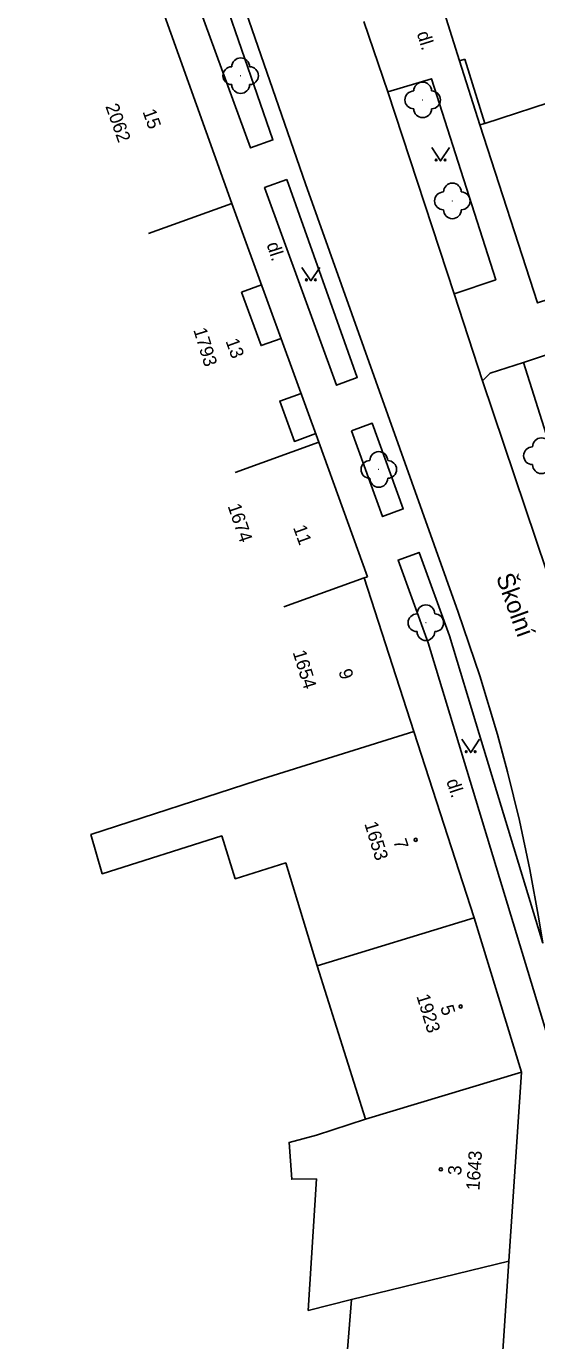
# Model space of a CAD drawing. Extents: x -584400 to -581602, y -1210894 to -1208793.
# Drawn here: x -582867.6 to -582838.9, y -1209660.7 to -1209586.8 of the extents above; entities that cross this region are included whole.
import ezdxf

# ---------------------------------------------------------------- set-up
doc = ezdxf.new("R2010")
doc.units = 0
for name, color, linetype in [('BUDOVY_MĚŘ', 7, 'Continuous'), ('NÁZVY_ULIC_TOK_SMĚR', 7, 'Continuous'), ('POMOC_POPIS', 7, 'Continuous'), ('ROZHRANÍ_PLOCH', 7, 'Continuous'), ('ZELEŇ', 7, 'Continuous'), ('ZN_BUDOV', 7, 'Continuous'), ('ZN_DOPLŇKOVÉ', 7, 'Continuous'), ('ZN_KULTUR', 7, 'Continuous'), ('Č_POPIS_EVID', 7, 'Continuous')]:
    doc.layers.add(name, color=color, linetype=linetype)

msp = doc.modelspace()

# ---------------------------------------------------------------- linework, layer by layer
at = {"layer": 'BUDOVY_MĚŘ'}
for points in [[(-582856.06, -1209596.78), (-582860.5, -1209584.42)], [(-582842.11, -1209592.37), (-582841.83, -1209592.28), (-582837.36, -1209590.83)], [(-582842.11, -1209592.37), (-582838.88, -1209602.38), (-582834.12, -1209600.84)], [(-582856.06, -1209596.78), (-582860.76, -1209598.47)], [(-582851.17, -1209610.2), (-582856.06, -1209596.78)], [(-582851.17, -1209610.2), (-582855.87, -1209611.91)], [(-582848.44, -1209617.77), (-582851.17, -1209610.2)], [(-582848.63, -1209617.84), (-582853.14, -1209619.47)], [(-582848.44, -1209617.77), (-582848.63, -1209617.84)], [(-582845.83, -1209626.48), (-582848.63, -1209617.84)], [(-582851.27, -1209639.65), (-582853.03, -1209633.87), (-582855.87, -1209634.76), (-582856.63, -1209632.35), (-582863.36, -1209634.47), (-582863.99, -1209632.27), (-582854.65, -1209629.23), (-582845.83, -1209626.48)], [(-582842.37, -1209670.46), (-582841.39, -1209669.7), (-582840.48, -1209656.25), (-582839.77, -1209645.63), (-582842.44, -1209636.96), (-582845.83, -1209626.48)], [(-582851.27, -1209639.65), (-582842.44, -1209636.96)], [(-582848.54, -1209648.28), (-582851.27, -1209639.65)], [(-582848.54, -1209648.28), (-582839.77, -1209645.63)], [(-582849.34, -1209658.41), (-582851.77, -1209659.03), (-582851.31, -1209651.63), (-582852.7, -1209651.65), (-582852.85, -1209649.58), (-582851.31, -1209649.17), (-582848.54, -1209648.28)], [(-582849.34, -1209658.41), (-582840.48, -1209656.25)], [(-582857.65, -1209671.37), (-582857.87, -1209666.99), (-582849.99, -1209666.6), (-582849.34, -1209658.41)]]:
    msp.add_lwpolyline(points, dxfattribs=at)
at = {"layer": 'ROZHRANÍ_PLOCH'}
for points in [[(-582867.63, -1209550.31), (-582851.92, -1209595.69)], [(-582863.41, -1209570.81), (-582858.91, -1209582.97), (-582855.02, -1209593.66), (-582853.76, -1209593.21), (-582861.69, -1209570.24), (-582863.41, -1209570.81)], [(-582847.3, -1209590.5), (-582848.64, -1209586.56)], [(-582847.3, -1209590.5), (-582844.83, -1209589.77), (-582841.22, -1209601.07), (-582843.56, -1209601.87)], [(-582847.3, -1209590.5), (-582843.56, -1209601.87)], [(-582852.97, -1209595.44), (-582854.22, -1209595.89), (-582850.18, -1209607.01), (-582849.01, -1209606.58), (-582852.97, -1209595.44)], [(-582841.13, -1209626.64), (-582842.11, -1209623.34), (-582843.33, -1209619.76), (-582851.92, -1209595.69)], [(-582854.39, -1209601.36), (-582855.52, -1209601.77)], [(-582853.29, -1209604.37), (-582854.42, -1209604.78), (-582855.52, -1209601.77)], [(-582841.97, -1209606.75), (-582843.56, -1209601.87)], [(-582841.97, -1209606.75), (-582841.54, -1209606.32), (-582839.65, -1209605.72), (-582838.02, -1209605.19)], [(-582839.65, -1209605.72), (-582836.19, -1209616.69)], [(-582841.97, -1209606.75), (-582838.37, -1209617.45)], [(-582852.17, -1209607.47), (-582853.37, -1209607.9), (-582852.55, -1209610.16), (-582851.35, -1209609.72)], [(-582849.34, -1209609.57), (-582848.17, -1209609.14), (-582846.42, -1209613.96), (-582847.59, -1209614.39), (-582849.34, -1209609.57)], [(-582843.48, -1209626.56), (-582845.02, -1209621.49), (-582846.71, -1209616.84), (-582845.53, -1209616.41), (-582843.83, -1209621.1), (-582842.16, -1209626.61)], [(-582837.76, -1209645.39), (-582843.48, -1209626.56)], [(-582838.58, -1209638.38), (-582842.16, -1209626.61)], [(-582838.58, -1209638.38), (-582838.8, -1209637.01), (-582839.31, -1209634.24), (-582839.89, -1209631.48), (-582840.56, -1209628.75), (-582841.13, -1209626.64)]]:
    msp.add_lwpolyline(points, dxfattribs=at)
at = {"layer": 'ZELEŇ'}
for centre in [(-582855.57, -1209589.6), (-582845.33, -1209590.96), (-582843.66, -1209596.64), (-582847.8, -1209611.74), (-582845.15, -1209620.36)]:
    msp.add_circle(centre, 0.0005, dxfattribs=at)
for centre, start, end in [((-582856.07, -1209589.6), 89.99999, 269.99999), ((-582855.57, -1209589.1), 0, 179.99999), ((-582855.07, -1209589.6), 270, 89.99999), ((-582845.33, -1209590.46), 0, 179.99999), ((-582855.57, -1209590.1), 179.99999, 359.99999), ((-582845.83, -1209590.96), 89.99999, 269.99999), ((-582844.83, -1209590.96), 270, 89.99999), ((-582845.33, -1209591.46), 179.99999, 359.99999), ((-582843.66, -1209596.14), 0, 179.99999), ((-582844.16, -1209596.64), 89.99999, 269.99999), ((-582843.16, -1209596.64), 270, 89.99999), ((-582843.66, -1209597.14), 179.99999, 359.99999), ((-582838.65, -1209610.47), 0, 179.99999), ((-582847.8, -1209611.24), 0, 179.99999), ((-582839.15, -1209610.97), 89.99999, 269.99999), ((-582848.3, -1209611.74), 89.99999, 269.99999), ((-582847.3, -1209611.74), 270, 89.99999), ((-582838.65, -1209611.47), 179.99999, 359.99999), ((-582847.8, -1209612.24), 179.99999, 359.99999), ((-582845.15, -1209619.86), 0, 179.99999), ((-582845.65, -1209620.36), 89.99999, 269.99999), ((-582844.65, -1209620.36), 270, 89.99999), ((-582845.15, -1209620.86), 179.99999, 359.99999)]:
    msp.add_arc(centre, 0.5, start, end, dxfattribs=at)
at = {"layer": 'ZN_BUDOV'}
for centre in [(-582845.72, -1209632.57), (-582843.19, -1209641.94), (-582844.31, -1209651.1)]:
    msp.add_circle(centre, 0.0875, dxfattribs=at)
at = {"layer": 'ZN_DOPLŇKOVÉ'}
for points in [[(-582844.32, -1209585.37), (-582843.25, -1209588.76)], [(-582842.11, -1209592.37), (-582843.25, -1209588.76), (-582842.96, -1209588.67)], [(-582842.96, -1209588.67), (-582841.83, -1209592.28)]]:
    msp.add_lwpolyline(points, dxfattribs=at)
at = {"layer": 'ZN_KULTUR'}
for points in [[(-582844.82, -1209593.64), (-582844.32, -1209594.39), (-582843.82, -1209593.64)], [(-582852.12, -1209600.38), (-582851.62, -1209601.13), (-582851.12, -1209600.38)], [(-582843.13, -1209626.91), (-582842.63, -1209627.66), (-582842.13, -1209626.91)]]:
    msp.add_lwpolyline(points, dxfattribs=at)
for centre in [(-582844.57, -1209594.34), (-582844.07, -1209594.34), (-582851.87, -1209601.08), (-582851.37, -1209601.08), (-582842.88, -1209627.61), (-582842.38, -1209627.61)]:
    msp.add_circle(centre, 0.05, dxfattribs=at)

# ---------------------------------------------------------------- texts
at = {"layer": 'NÁZVY_ULIC_TOK_SMĚR'}
msp.add_text('Školní', height=1, rotation=289.91441, dxfattribs=at).set_placement((-582841.22, -1209617.78))
at = {"layer": 'POMOC_POPIS'}
for rotation, p in [(287.42359, (-582845.67, -1209587.22)), (287.92527, (-582854.12, -1209599.08)), (287.92499, (-582844.01, -1209629.26))]:
    msp.add_text('dl.', height=0.75, rotation=rotation, dxfattribs=at).set_placement(p)
at = {"layer": 'Č_POPIS_EVID'}
for s, rotation, p in [('2062', 289.75948, (-582863.19, -1209591.32)), ('15', 289.78326, (-582861.1, -1209591.62)), ('1793', 287.11666, (-582858.24, -1209603.89)), ('13', 289.99268, (-582856.43, -1209604.52)), ('1674', 288.87787, (-582856.31, -1209613.8)), ('11', 289.8511, (-582852.63, -1209615.01)), ('1654', 287.11666, (-582852.65, -1209622.02)), ('9', 287.95581, (-582850.08, -1209623.09)), ('1653', 287.117, (-582848.62, -1209631.66)), ('7', 287.92499, (-582846.99, -1209632.64)), ('1923', 287.117, (-582845.69, -1209641.36)), ('5', 287.09299, (-582844.35, -1209641.98)), ('1643', 86.14999, (-582842.14, -1209652.3)), ('3', 86.15102, (-582843.17, -1209651.45))]:
    msp.add_text(s, height=0.75, rotation=rotation, dxfattribs=at).set_placement(p)

doc.saveas('drawing.dxf')
